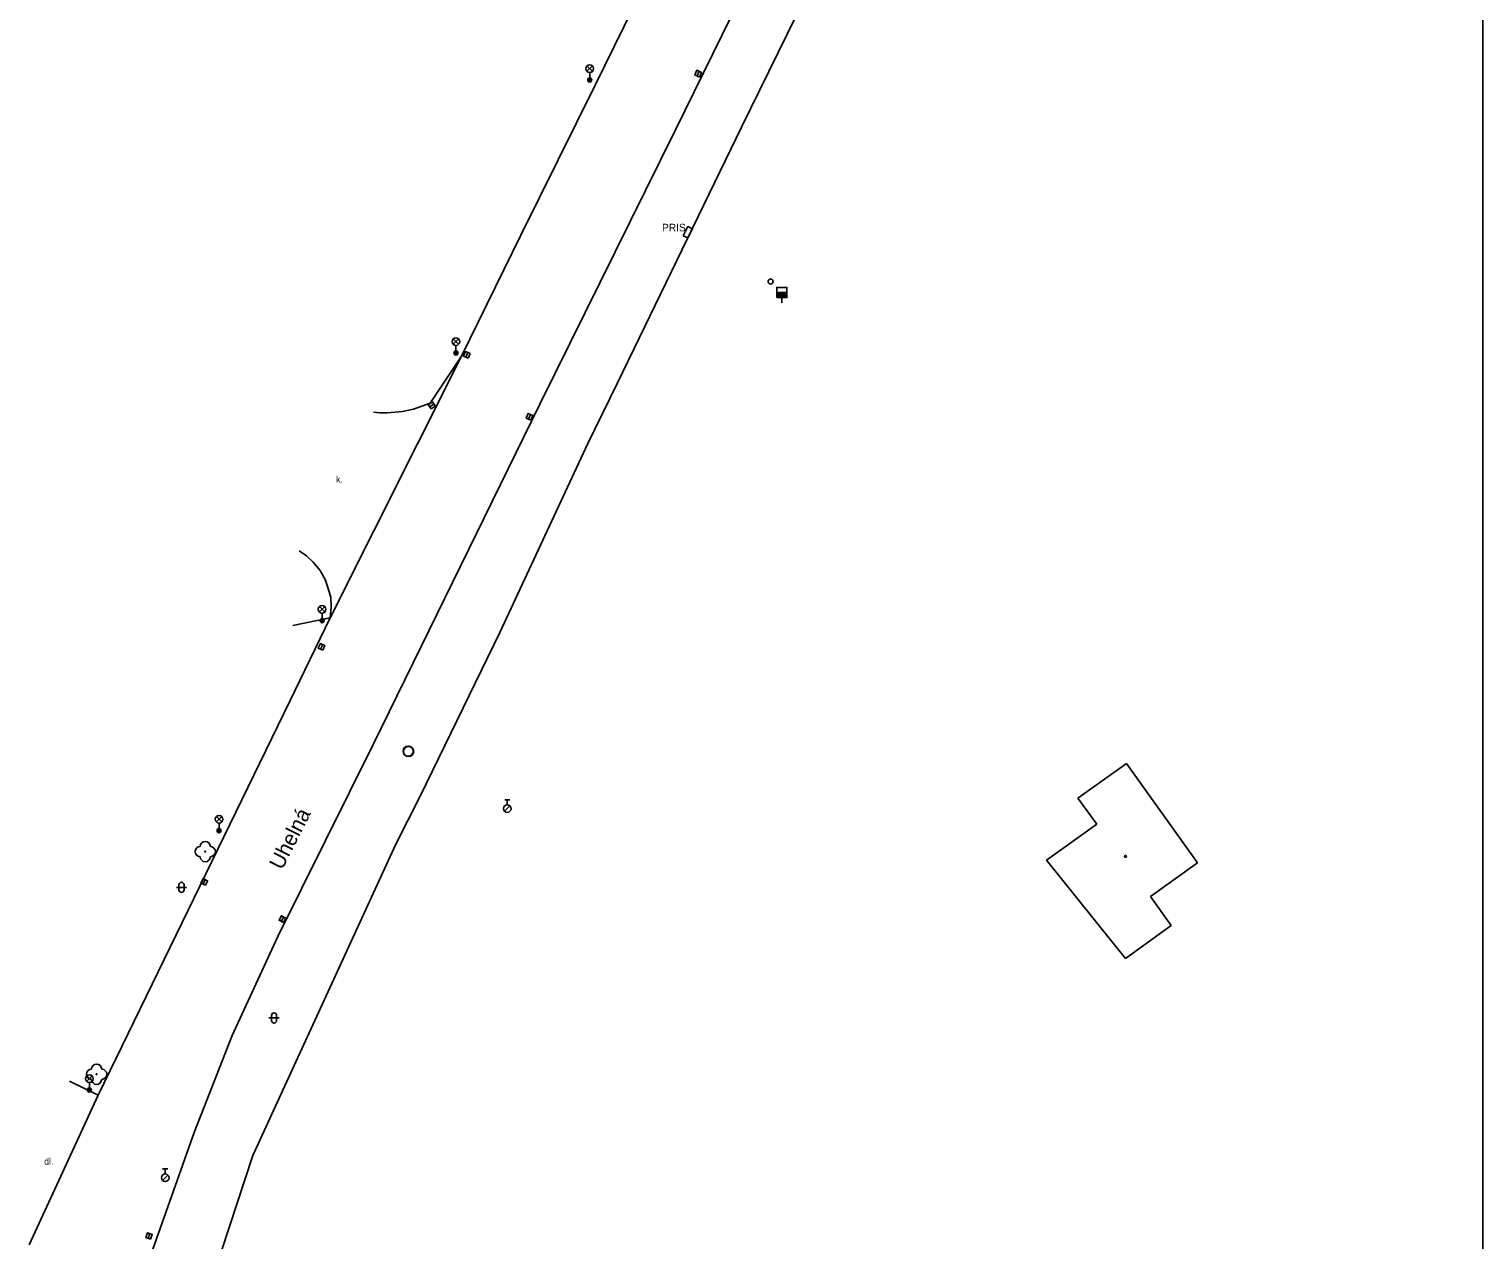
# Model space of a CAD drawing. Extents: x -598341 to -594502, y -1162301 to -1161406.
# Drawn here: x -598270.3 to -598127, y -1161860.6 to -1161741.3 of the extents above; entities that cross this region are included whole.
import ezdxf

# ---------------------------------------------------------------- set-up
doc = ezdxf.new("R2010")
doc.units = 0
for name, color, linetype in [('OKRAJ', 7, 'Continuous'), ('Vrstva 10', 7, 'Continuous'), ('Vrstva 11', 7, 'Continuous'), ('Vrstva 22', 7, 'Continuous'), ('Vrstva 24', 7, 'Continuous'), ('Vrstva 27', 7, 'Continuous'), ('Vrstva 28', 7, 'Continuous'), ('Vrstva 33', 7, 'Continuous'), ('Vrstva 36', 7, 'Continuous'), ('Vrstva 39', 7, 'Continuous'), ('Vrstva 40', 7, 'Continuous'), ('Vrstva 41', 7, 'Continuous'), ('Vrstva 49', 7, 'Continuous'), ('Vrstva 5', 7, 'Continuous'), ('Vrstva 7', 7, 'Continuous'), ('Vrstva 8', 7, 'Continuous')]:
    doc.layers.add(name, color=color, linetype=linetype)

msp = doc.modelspace()

# ---------------------------------------------------------------- linework, layer by layer
at = {"layer": 'OKRAJ'}
msp.add_line((-598126.97, -1162300.73), (-598126.97, -1161730.49), dxfattribs=at)
at = {"layer": 'Vrstva 10'}
msp.add_line((-598206.57, -1161751.2), (-598193.37, -1161724.25), dxfattribs=at)
for points in [[(-598157.03, -1161629.9), (-598174.93, -1161666.45), (-598188.03, -1161692.9), (-598201.21, -1161719.75), (-598214.48, -1161746.81)], [(-598214.48, -1161746.81), (-598221.81, -1161761.59), (-598227.66, -1161773.52)], [(-598206.57, -1161751.2), (-598219.96, -1161778.23), (-598236.37, -1161811.8)], [(-598227.66, -1161773.52), (-598230.76, -1161778.14)], [(-598230.76, -1161778.14), (-598232.39, -1161778.74), (-598233.5, -1161778.98), (-598234.99, -1161779.1)], [(-598234.99, -1161779.1), (-598235.69, -1161779.1), (-598236.36, -1161779.04)], [(-598243.68, -1161792.72), (-598242.96, -1161793.19), (-598242.28, -1161793.82), (-598241.6, -1161794.64), (-598241.08, -1161795.59), (-598240.56, -1161797.27), (-598240.52, -1161798.24), (-598240.61, -1161799.32)], [(-598240.61, -1161799.32), (-598244.6, -1161807.54), (-598263.48, -1161846.38)], [(-598236.37, -1161811.8), (-598245.76, -1161830.72)], [(-598245.76, -1161830.72), (-598250.27, -1161840.47), (-598254.03, -1161850.05), (-598262.77, -1161874.74)], [(-598263.48, -1161846.38), (-598270.3, -1161861.13)]]:
    msp.add_lwpolyline(points, dxfattribs=at)
at = {"layer": 'Vrstva 11'}
for p, q in [((-598240.61, -1161799.32), (-598227.66, -1161773.52)), ((-598240.61, -1161799.32), (-598244.31, -1161800.07)), ((-598266.32, -1161845), (-598263.48, -1161846.38))]:
    msp.add_line(p, q, dxfattribs=at)
at = {"layer": 'Vrstva 22'}
for centre in [(-598252.93, -1161822.36), (-598263.64, -1161844.31)]:
    msp.add_circle(centre, 0.05, dxfattribs=at)
for centre, start, end in [((-598253.43, -1161822.36), 90, 270), ((-598252.93, -1161821.86), 0, 180), ((-598252.43, -1161822.36), 270, 90), ((-598252.93, -1161822.86), 180, 0), ((-598264.14, -1161844.31), 90, 270), ((-598263.64, -1161843.81), 0, 180), ((-598263.14, -1161844.31), 270, 90), ((-598263.64, -1161844.81), 180, 0)]:
    msp.add_arc(centre, 0.5, start, end, dxfattribs=at)
at = {"layer": 'Vrstva 24'}
msp.add_lwpolyline([(-598205.36, -1161761.86), (-598204.91, -1161760.96), (-598205.36, -1161760.74), (-598205.81, -1161761.64)], close=True, dxfattribs=at)
at = {"layer": 'Vrstva 27'}
for p, q in [((-598204.44, -1161745.89), (-598204.24, -1161745.43)), ((-598227.25, -1161773.62), (-598227.05, -1161773.16)), ((-598230.81, -1161778.51), (-598230.39, -1161778.23)), ((-598221.06, -1161779.72), (-598220.86, -1161779.26)), ((-598241.57, -1161802.4), (-598241.35, -1161801.94)), ((-598253.13, -1161825.58), (-598252.93, -1161825.12)), ((-598245.44, -1161829.24), (-598245.2, -1161828.8)), ((-598258.55, -1161860.49), (-598258.39, -1161860.02))]:
    msp.add_line(p, q, dxfattribs=at)
for points in [[(-598204.21, -1161745.99), (-598204.01, -1161745.53), (-598204.47, -1161745.33), (-598204.67, -1161745.79)], [(-598227.02, -1161773.72), (-598226.82, -1161773.26), (-598227.28, -1161773.06), (-598227.48, -1161773.52)], [(-598230.67, -1161778.72), (-598230.25, -1161778.44), (-598230.53, -1161778.02), (-598230.95, -1161778.3)], [(-598220.83, -1161779.82), (-598220.63, -1161779.36), (-598221.09, -1161779.16), (-598221.29, -1161779.62)], [(-598241.34, -1161802.5), (-598241.13, -1161802.05), (-598241.58, -1161801.84), (-598241.79, -1161802.29)], [(-598252.91, -1161825.68), (-598252.7, -1161825.23), (-598253.15, -1161825.02), (-598253.36, -1161825.47)], [(-598245.22, -1161829.36), (-598244.98, -1161828.92), (-598245.42, -1161828.68), (-598245.66, -1161829.12)], [(-598258.32, -1161860.57), (-598258.15, -1161860.1), (-598258.62, -1161859.93), (-598258.79, -1161860.4)]]:
    msp.add_lwpolyline(points, close=True, dxfattribs=at)
for centre in [(-598232.92, -1161812.45), (-598232.88, -1161812.48)]:
    msp.add_circle(centre, 0.5, dxfattribs=at)
at = {"layer": 'Vrstva 28'}
for p, q in [((-598196.59, -1161767.24), (-598195.59, -1161767.24)), ((-598196.59, -1161767.29), (-598195.59, -1161767.29)), ((-598196.59, -1161767.34), (-598195.59, -1161767.34)), ((-598196.59, -1161767.39), (-598195.59, -1161767.39)), ((-598196.59, -1161767.44), (-598195.59, -1161767.44)), ((-598196.59, -1161767.49), (-598195.59, -1161767.49)), ((-598196.59, -1161767.54), (-598195.59, -1161767.54)), ((-598196.59, -1161767.59), (-598195.59, -1161767.59)), ((-598196.59, -1161767.64), (-598195.59, -1161767.64)), ((-598196.59, -1161767.69), (-598195.59, -1161767.69)), ((-598196.09, -1161767.74), (-598196.09, -1161768.27)), ((-598223.42, -1161818.38), (-598222.89, -1161817.85)), ((-598223.41, -1161817.24), (-598222.91, -1161817.24)), ((-598223.16, -1161817.74), (-598223.16, -1161817.24)), ((-598257.13, -1161853.64), (-598256.63, -1161853.64)), ((-598256.88, -1161854.14), (-598256.88, -1161853.64)), ((-598257.14, -1161854.78), (-598256.61, -1161854.25))]:
    msp.add_line(p, q, dxfattribs=at)
msp.add_lwpolyline([(-598196.59, -1161767.74), (-598195.59, -1161767.74), (-598195.59, -1161766.74), (-598196.59, -1161766.74)], close=True, dxfattribs=at)
for centre, radius in [((-598197.19, -1161766.15), 0.25), ((-598223.16, -1161818.11), 0.375), ((-598256.88, -1161854.51), 0.375)]:
    msp.add_circle(centre, radius, dxfattribs=at)
at = {"layer": 'Vrstva 33'}
for p, q in [((-598215.3, -1161745.43), (-598214.77, -1161744.9)), ((-598215.3, -1161744.9), (-598214.77, -1161745.43)), ((-598215.03, -1161745.54), (-598215.03, -1161746.29)), ((-598228.48, -1161772.34), (-598227.95, -1161771.81)), ((-598228.48, -1161771.81), (-598227.95, -1161772.34)), ((-598228.22, -1161772.45), (-598228.22, -1161773.2)), ((-598241.68, -1161798.73), (-598241.15, -1161798.2)), ((-598241.68, -1161798.2), (-598241.15, -1161798.73)), ((-598241.41, -1161798.84), (-598241.41, -1161799.59)), ((-598251.83, -1161819.43), (-598251.31, -1161818.9)), ((-598251.83, -1161818.9), (-598251.31, -1161819.43)), ((-598251.57, -1161819.54), (-598251.57, -1161820.29)), ((-598264.61, -1161845), (-598264.08, -1161844.47)), ((-598264.61, -1161844.47), (-598264.08, -1161845)), ((-598264.35, -1161845.11), (-598264.35, -1161845.86))]:
    msp.add_line(p, q, dxfattribs=at)
for centre, radius in [((-598215.03, -1161745.17), 0.375), ((-598215.03, -1161746.29), 0.2), ((-598215.03, -1161746.29), 0.145), ((-598215.03, -1161746.29), 0.0876), ((-598228.22, -1161772.07), 0.375), ((-598228.22, -1161773.2), 0.2), ((-598228.22, -1161773.2), 0.145), ((-598228.22, -1161773.2), 0.0876), ((-598241.41, -1161798.47), 0.375), ((-598241.41, -1161799.59), 0.2), ((-598241.41, -1161799.59), 0.145), ((-598241.41, -1161799.59), 0.0876), ((-598251.57, -1161819.17), 0.375), ((-598251.57, -1161820.29), 0.2), ((-598251.57, -1161820.29), 0.145), ((-598251.57, -1161820.29), 0.0876), ((-598264.35, -1161844.74), 0.375), ((-598264.35, -1161845.86), 0.2), ((-598264.35, -1161845.86), 0.145), ((-598264.35, -1161845.86), 0.0876)]:
    msp.add_circle(centre, radius, dxfattribs=at)
at = {"layer": 'Vrstva 36'}
for p, q in [((-598255.77, -1161825.88), (-598254.77, -1161825.88)), ((-598255.52, -1161825.63), (-598255.52, -1161826.13)), ((-598255.02, -1161825.63), (-598255.02, -1161826.13)), ((-598246.65, -1161838.76), (-598245.65, -1161838.76)), ((-598246.4, -1161838.51), (-598246.4, -1161839.01)), ((-598245.9, -1161838.51), (-598245.9, -1161839.01))]:
    msp.add_line(p, q, dxfattribs=at)
for centre, start, end in [((-598255.27, -1161825.63), 0, 180), ((-598255.27, -1161826.13), 180, 0), ((-598246.15, -1161838.51), 0, 180), ((-598246.15, -1161839.01), 180, 0)]:
    msp.add_arc(centre, 0.25, start, end, dxfattribs=at)
at = {"layer": 'Vrstva 39'}
for radius in [0.09, 0.0398]:
    msp.add_circle((-598162.21, -1161822.83), radius, dxfattribs=at)
at = {"layer": 'Vrstva 5'}
for p, q in [((-598166.89, -1161817.08), (-598162.11, -1161813.66)), ((-598162.11, -1161813.66), (-598155.1, -1161823.46)), ((-598165.04, -1161819.66), (-598166.89, -1161817.08)), ((-598170, -1161823.21), (-598165.04, -1161819.66)), ((-598162.21, -1161832.88), (-598170, -1161823.21)), ((-598155.1, -1161823.46), (-598159.74, -1161826.78)), ((-598159.74, -1161826.78), (-598157.69, -1161829.65)), ((-598157.69, -1161829.65), (-598162.21, -1161832.88))]:
    msp.add_line(p, q, dxfattribs=at)
at = {"layer": 'Vrstva 7'}
msp.add_line((-598200.05, -1161750.95), (-598183.64, -1161717.45), dxfattribs=at)
for points in [[(-598212.3, -1161776.13), (-598200.05, -1161750.95)], [(-598223.88, -1161800.75), (-598215.2, -1161782.13)], [(-598231.76, -1161816.89), (-598223.88, -1161800.75)], [(-598248.25, -1161852.32), (-598234.14, -1161821.62)], [(-598255.25, -1161873.61), (-598248.25, -1161852.32)]]:
    msp.add_lwpolyline(points, dxfattribs=at)
at = {"layer": 'Vrstva 8'}
for p, q in [((-598212.3, -1161776.13), (-598215.2, -1161782.13)), ((-598231.76, -1161816.89), (-598234.14, -1161821.62))]:
    msp.add_line(p, q, dxfattribs=at)

# ---------------------------------------------------------------- texts
at = {"layer": 'Vrstva 40'}
for s, p in [('k.', (-598240.04, -1161785.98)), ('dl.', (-598268.81, -1161853.22))]:
    msp.add_text(s, height=0.65, dxfattribs=at).set_placement(p)
at = {"layer": 'Vrstva 41'}
msp.add_text('PRIS', height=0.75, dxfattribs=at).set_placement((-598207.9, -1161761.21))
at = {"layer": 'Vrstva 49'}
msp.add_text('Uhelná', height=1.5, rotation=63.13, dxfattribs=at).set_placement((-598245.36, -1161824.24))

doc.saveas('drawing.dxf')
